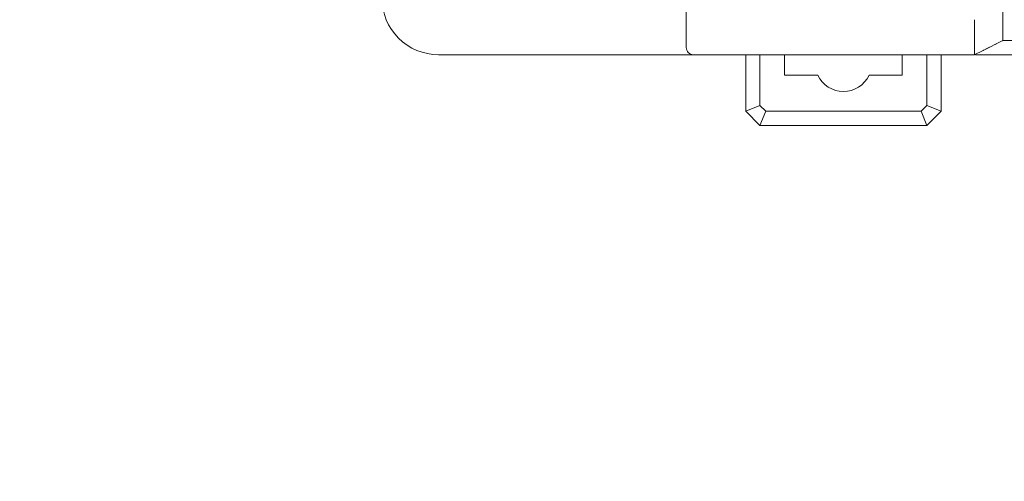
# Model space of a CAD drawing. Header units: millimetres. Extents: x -1114 to 1396, y -630 to 631.
# Tile 381 of 656: x -135 to -65, y 411 to 444. Entities that reach past the tile are written whole.
import ezdxf

# ---------------------------------------------------------------- set-up
doc = ezdxf.new("R2010")
doc.units = ezdxf.units.MM
doc.header["$MEASUREMENT"] = 0

msp = doc.modelspace()

# ---------------------------------------------------------------- linework, layer by layer
at = {"lineweight": 18}
for points, knots in [([(1038.9843, -629.7647), (1038.9843, -629.7647), (-1111.4882, -629.7647), (-1111.4882, -629.7647), (-1111.4882, -629.7647), (-1111.4882, -629.7647), (-1111.4882, 630.7883), (-1111.4882, 630.7883), (-1111.4882, 630.7883), (-1111.4882, 630.7883), (1038.9843, 630.7883), (1038.9843, 630.7883)], [0, 0, 0, 0, 0.3333333, 0.3333333, 0.3333333, 0.3333333, 0.6666667, 0.6666667, 0.6666667, 0.6666667, 1, 1, 1, 1]), ([(-109.1191, 445.056), (-109.1191, 443.9951), (-108.6977, 442.9777), (-107.9475, 442.2276), (-107.9475, 442.2276), (-107.1974, 441.4774), (-106.18, 441.056), (-105.1191, 441.056)], [0, 0, 0, 0, 0.5, 0.5, 0.5, 0.5, 1, 1, 1, 1]), ([(-109.1191, 445.056), (-109.1191, 443.9951), (-108.6977, 442.9777), (-107.9475, 442.2276), (-107.9475, 442.2276), (-107.1974, 441.4774), (-106.18, 441.056), (-105.1191, 441.056)], [0, 0, 0, 0, 0.5, 0.5, 0.5, 0.5, 1, 1, 1, 1]), ([(-65.2494, 442.0543), (-65.2494, 442.0528), (-65.2494, 442.0732), (-65.2494, 442.1253), (-65.2494, 442.1253), (-65.2494, 442.1774), (-65.2494, 442.2574), (-65.2494, 442.3624), (-65.2494, 442.3624), (-65.2494, 442.5724), (-65.2494, 442.8842), (-65.2494, 443.2458), (-65.2494, 443.2458), (-65.2494, 443.4267), (-65.2494, 443.6191), (-65.2494, 443.8155), (-65.2494, 443.8155), (-65.2494, 444.0118), (-65.2494, 444.2102), (-65.2494, 444.4076)], [0, 0, 0, 0, 0.2, 0.2, 0.2, 0.2, 0.4, 0.4, 0.4, 0.4, 0.6, 0.6, 0.6, 0.6, 0.8, 0.8, 0.8, 0.8, 1, 1, 1, 1]), ([(-67.2497, 441.056), (-67.2522, 441.056), (-67.2505, 441.0598), (-67.2488, 441.0674), (-67.2488, 441.0674), (-67.248, 441.0712), (-67.2472, 441.0759), (-67.2469, 441.0815), (-67.2469, 441.0815), (-67.2468, 441.0844), (-67.2468, 441.0874), (-67.247, 441.0907), (-67.247, 441.0907), (-67.2472, 441.094), (-67.2475, 441.0975), (-67.2478, 441.1012), (-67.2478, 441.1012), (-67.2489, 441.1162), (-67.2494, 441.1349), (-67.2495, 441.1572), (-67.2495, 441.1572), (-67.2496, 441.1684), (-67.2495, 441.1806), (-67.2495, 441.1936), (-67.2495, 441.1936), (-67.2494, 441.2067), (-67.2493, 441.2208), (-67.2492, 441.2357), (-67.2492, 441.2357), (-67.249, 441.2656), (-67.2489, 441.299), (-67.2489, 441.3359), (-67.2489, 441.3359), (-67.2489, 441.3544), (-67.2489, 441.3737), (-67.249, 441.3939), (-67.249, 441.3939), (-67.2491, 441.4141), (-67.2491, 441.4352), (-67.2492, 441.4571), (-67.2492, 441.4571), (-67.2493, 441.5008), (-67.2494, 441.5475), (-67.2495, 441.5972), (-67.2495, 441.5972), (-67.2495, 441.6468), (-67.2495, 441.6995), (-67.2495, 441.755), (-67.2495, 441.755), (-67.2494, 441.8106), (-67.2493, 441.8691), (-67.2492, 441.9305), (-67.2492, 441.9305), (-67.2492, 441.9613), (-67.2491, 441.9928), (-67.2491, 442.025), (-67.2491, 442.025), (-67.2491, 442.0411), (-67.249, 442.0575), (-67.249, 442.0739), (-67.249, 442.0739), (-67.249, 442.0903), (-67.249, 442.1069), (-67.249, 442.1236), (-67.249, 442.1236), (-67.2491, 442.1904), (-67.2492, 442.2592), (-67.2493, 442.3301), (-67.2493, 442.3301), (-67.2494, 442.401), (-67.2494, 442.4738), (-67.2494, 442.5487), (-67.2494, 442.5487), (-67.2494, 442.6236), (-67.2493, 442.7005), (-67.2492, 442.7794), (-67.2492, 442.7794), (-67.2492, 442.8188), (-67.2492, 442.8588), (-67.2492, 442.8993), (-67.2492, 442.8993), (-67.2492, 442.9398), (-67.2493, 442.9806), (-67.2493, 443.0216), (-67.2493, 443.0216), (-67.2495, 443.1858), (-67.2497, 443.3542), (-67.248, 443.527)], [0, 0, 0, 0, 0.0454545, 0.0454545, 0.0454545, 0.0454545, 0.0909091, 0.0909091, 0.0909091, 0.0909091, 0.1363636, 0.1363636, 0.1363636, 0.1363636, 0.1818182, 0.1818182, 0.1818182, 0.1818182, 0.2272727, 0.2272727, 0.2272727, 0.2272727, 0.2727273, 0.2727273, 0.2727273, 0.2727273, 0.3181818, 0.3181818, 0.3181818, 0.3181818, 0.3636364, 0.3636364, 0.3636364, 0.3636364, 0.4090909, 0.4090909, 0.4090909, 0.4090909, 0.4545455, 0.4545455, 0.4545455, 0.4545455, 0.5, 0.5, 0.5, 0.5, 0.5454545, 0.5454545, 0.5454545, 0.5454545, 0.5909091, 0.5909091, 0.5909091, 0.5909091, 0.6363636, 0.6363636, 0.6363636, 0.6363636, 0.6818182, 0.6818182, 0.6818182, 0.6818182, 0.7272727, 0.7272727, 0.7272727, 0.7272727, 0.7727273, 0.7727273, 0.7727273, 0.7727273, 0.8181818, 0.8181818, 0.8181818, 0.8181818, 0.8636364, 0.8636364, 0.8636364, 0.8636364, 0.9090909, 0.9090909, 0.9090909, 0.9090909, 0.9545455, 0.9545455, 0.9545455, 0.9545455, 1, 1, 1, 1]), ([(-66.6431, 441.3583), (-66.6261, 441.3668), (-66.6092, 441.3752), (-66.5923, 441.3837), (-66.5923, 441.3837), (-66.3653, 441.4971), (-66.1386, 441.6102), (-65.9139, 441.7225), (-65.9139, 441.7225), (-65.6865, 441.8361), (-65.4612, 441.9489), (-65.2373, 442.0609)], [0, 0, 0, 0, 0.3333333, 0.3333333, 0.3333333, 0.3333333, 0.6666667, 0.6666667, 0.6666667, 0.6666667, 1, 1, 1, 1]), ([(-63.2494, 442.0553), (-63.2823, 442.0549), (-63.3151, 442.0549), (-63.3478, 442.0552), (-63.3478, 442.0552), (-63.3804, 442.0554), (-63.413, 442.0556), (-63.4453, 442.0558), (-63.4453, 442.0558), (-63.5101, 442.056), (-63.5744, 442.0561), (-63.6381, 442.056), (-63.6381, 442.056), (-63.7018, 442.056), (-63.765, 442.056), (-63.8277, 442.056), (-63.8277, 442.056), (-63.859, 442.0559), (-63.8903, 442.056), (-63.9213, 442.056), (-63.9213, 442.056), (-63.9523, 442.056), (-63.9828, 442.0561), (-64.0131, 442.0561), (-64.0131, 442.0561), (-64.1339, 442.0561), (-64.2485, 442.056), (-64.357, 442.056), (-64.357, 442.056), (-64.3841, 442.056), (-64.4109, 442.056), (-64.4372, 442.0559), (-64.4372, 442.0559), (-64.4636, 442.0559), (-64.4896, 442.056), (-64.5151, 442.056), (-64.5151, 442.056), (-64.566, 442.056), (-64.6147, 442.056), (-64.6613, 442.056), (-64.6613, 442.056), (-64.7078, 442.0561), (-64.7521, 442.0561), (-64.794, 442.0561), (-64.794, 442.0561), (-64.8358, 442.0562), (-64.8751, 442.0561), (-64.9118, 442.0561), (-64.9118, 442.0561), (-64.9484, 442.0561), (-64.9823, 442.056), (-65.0133, 442.056), (-65.0133, 442.056), (-65.0289, 442.056), (-65.0436, 442.056), (-65.0577, 442.056), (-65.0577, 442.056), (-65.0718, 442.056), (-65.0851, 442.056), (-65.0976, 442.056), (-65.0976, 442.056), (-65.1478, 442.056), (-65.1854, 442.0561), (-65.2108, 442.0559), (-65.2108, 442.0559), (-65.2235, 442.0559), (-65.2331, 442.0558), (-65.2396, 442.0556), (-65.2396, 442.0556), (-65.2429, 442.0555), (-65.2453, 442.0553), (-65.2469, 442.0552), (-65.2469, 442.0552), (-65.2485, 442.055), (-65.2494, 442.055), (-65.2494, 442.0553)], [0, 0, 0, 0, 0.0526316, 0.0526316, 0.0526316, 0.0526316, 0.1052632, 0.1052632, 0.1052632, 0.1052632, 0.1578947, 0.1578947, 0.1578947, 0.1578947, 0.2105263, 0.2105263, 0.2105263, 0.2105263, 0.2631579, 0.2631579, 0.2631579, 0.2631579, 0.3157895, 0.3157895, 0.3157895, 0.3157895, 0.3684211, 0.3684211, 0.3684211, 0.3684211, 0.4210526, 0.4210526, 0.4210526, 0.4210526, 0.4736842, 0.4736842, 0.4736842, 0.4736842, 0.5263158, 0.5263158, 0.5263158, 0.5263158, 0.5789474, 0.5789474, 0.5789474, 0.5789474, 0.6315789, 0.6315789, 0.6315789, 0.6315789, 0.6842105, 0.6842105, 0.6842105, 0.6842105, 0.7368421, 0.7368421, 0.7368421, 0.7368421, 0.7894737, 0.7894737, 0.7894737, 0.7894737, 0.8421053, 0.8421053, 0.8421053, 0.8421053, 0.8947368, 0.8947368, 0.8947368, 0.8947368, 0.9473684, 0.9473684, 0.9473684, 0.9473684, 1, 1, 1, 1]), ([(-87.6191, 441.556), (-87.6191, 441.4234), (-87.5664, 441.2962), (-87.4727, 441.2024), (-87.4727, 441.2024), (-87.3789, 441.1087), (-87.2517, 441.056), (-87.1191, 441.056)], [0, 0, 0, 0, 0.5, 0.5, 0.5, 0.5, 1, 1, 1, 1]), ([(-64.2122, 441.056), (-64.4225, 441.056), (-64.6274, 441.056), (-64.825, 441.056), (-64.825, 441.056), (-64.8744, 441.056), (-64.9233, 441.056), (-64.9718, 441.056), (-64.9718, 441.056), (-65.0203, 441.056), (-65.0684, 441.056), (-65.1161, 441.056), (-65.1161, 441.056), (-65.2113, 441.056), (-65.3049, 441.056), (-65.3967, 441.056), (-65.3967, 441.056), (-65.4196, 441.056), (-65.4425, 441.056), (-65.4651, 441.056), (-65.4651, 441.056), (-65.4878, 441.056), (-65.5102, 441.056), (-65.5325, 441.056), (-65.5325, 441.056), (-65.577, 441.056), (-65.6207, 441.056), (-65.6637, 441.056), (-65.6637, 441.056), (-65.7496, 441.056), (-65.8326, 441.056), (-65.9126, 441.056), (-65.9126, 441.056), (-65.9926, 441.056), (-66.0696, 441.056), (-66.1438, 441.056), (-66.1438, 441.056), (-66.2179, 441.056), (-66.2891, 441.056), (-66.3572, 441.056), (-66.3572, 441.056), (-66.3913, 441.056), (-66.4246, 441.056), (-66.4572, 441.056), (-66.4572, 441.056), (-66.4897, 441.056), (-66.5213, 441.056), (-66.5518, 441.056), (-66.5518, 441.056), (-66.6129, 441.056), (-66.67, 441.056), (-66.7233, 441.056), (-66.7233, 441.056), (-66.7765, 441.056), (-66.8259, 441.056), (-66.8715, 441.056), (-66.8715, 441.056), (-66.9171, 441.056), (-66.9588, 441.056), (-66.9966, 441.056), (-66.9966, 441.056), (-67.0155, 441.056), (-67.0335, 441.056), (-67.0504, 441.056), (-67.0504, 441.056), (-67.0588, 441.056), (-67.0671, 441.056), (-67.075, 441.056), (-67.075, 441.056), (-67.083, 441.056), (-67.0906, 441.056), (-67.098, 441.056), (-67.098, 441.056), (-67.1276, 441.056), (-67.1526, 441.056), (-67.1736, 441.056), (-67.1736, 441.056), (-67.1789, 441.056), (-67.1841, 441.056), (-67.1889, 441.056)], [0, 0, 0, 0, 0.05, 0.05, 0.05, 0.05, 0.1, 0.1, 0.1, 0.1, 0.15, 0.15, 0.15, 0.15, 0.2, 0.2, 0.2, 0.2, 0.25, 0.25, 0.25, 0.25, 0.3, 0.3, 0.3, 0.3, 0.35, 0.35, 0.35, 0.35, 0.4, 0.4, 0.4, 0.4, 0.45, 0.45, 0.45, 0.45, 0.5, 0.5, 0.5, 0.5, 0.55, 0.55, 0.55, 0.55, 0.6, 0.6, 0.6, 0.6, 0.65, 0.65, 0.65, 0.65, 0.7, 0.7, 0.7, 0.7, 0.75, 0.75, 0.75, 0.75, 0.8, 0.8, 0.8, 0.8, 0.85, 0.85, 0.85, 0.85, 0.9, 0.9, 0.9, 0.9, 0.95, 0.95, 0.95, 0.95, 1, 1, 1, 1]), ([(-78.3295, 439.606), (-78, 438.9041), (-77.2945, 438.456), (-76.5191, 438.456), (-76.5191, 438.456), (-75.7437, 438.456), (-75.0382, 438.9041), (-74.7087, 439.606)], [0, 0, 0, 0, 0.5, 0.5, 0.5, 0.5, 1, 1, 1, 1])]:
    msp.add_open_spline(points, degree=3, knots=knots, dxfattribs=at)
for points in [[(-87.6191, 441.556), (-87.6191, 441.556), (-87.6191, 444.056), (-87.6191, 444.056)], [(-66.643, 441.3583), (-66.643, 441.3583), (-65.2494, 442.0543), (-65.2494, 442.0543)], [(-88.1191, 441.056), (-88.1191, 441.056), (-105.1191, 441.056), (-105.1191, 441.056)], [(-88.1191, 441.056), (-88.1191, 441.056), (-105.1191, 441.056), (-105.1191, 441.056)], [(-87.1191, 441.056), (-87.1191, 441.056), (-88.1191, 441.056), (-88.1191, 441.056)], [(-77.1845, 441.056), (-77.1845, 441.056), (-87.1191, 441.056), (-87.1191, 441.056)], [(-67.2497, 441.056), (-67.2497, 441.056), (-87.1191, 441.056), (-87.1191, 441.056)], [(-83.4191, 437.056), (-83.4191, 437.056), (-83.4191, 441.056), (-83.4191, 441.056)], [(-82.4191, 441.056), (-82.4191, 441.056), (-82.4191, 437.4702), (-82.4191, 437.4702)], [(-80.6691, 441.056), (-80.6691, 441.056), (-80.6691, 439.606), (-80.6691, 439.606)], [(-67.2499, 441.056), (-67.2499, 441.056), (-77.1845, 441.056), (-77.1845, 441.056)], [(-72.3691, 439.606), (-72.3691, 439.606), (-72.3691, 441.056), (-72.3691, 441.056)], [(-70.6191, 437.4702), (-70.6191, 437.4702), (-70.6191, 441.056), (-70.6191, 441.056)], [(-69.6191, 441.056), (-69.6191, 441.056), (-69.6191, 437.056), (-69.6191, 437.056)], [(-67.2693, 441.0454), (-67.2693, 441.0454), (-66.6431, 441.3583), (-66.6431, 441.3583)], [(-67.2481, 441.056), (-67.2481, 441.056), (-67.0048, 441.1777), (-67.0048, 441.1777)], [(-80.6691, 439.606), (-80.6691, 439.606), (-78.3295, 439.606), (-78.3295, 439.606)], [(-74.7087, 439.606), (-74.7087, 439.606), (-72.3691, 439.606), (-72.3691, 439.606)], [(-83.4191, 437.056), (-83.4191, 437.056), (-82.4191, 437.4702), (-82.4191, 437.4702)], [(-82.4191, 436.056), (-82.4191, 436.056), (-83.4191, 437.056), (-83.4191, 437.056)], [(-82.4191, 437.4702), (-82.4191, 437.4702), (-82.0049, 437.056), (-82.0049, 437.056)], [(-82.4191, 436.056), (-82.4191, 436.056), (-82.0049, 437.056), (-82.0049, 437.056)], [(-82.0049, 437.056), (-82.0049, 437.056), (-71.0333, 437.056), (-71.0333, 437.056)], [(-71.0333, 437.056), (-71.0333, 437.056), (-70.6191, 437.4702), (-70.6191, 437.4702)], [(-70.6191, 436.056), (-70.6191, 436.056), (-71.0333, 437.056), (-71.0333, 437.056)], [(-69.6191, 437.056), (-69.6191, 437.056), (-70.6191, 437.4702), (-70.6191, 437.4702)], [(-69.6191, 437.056), (-69.6191, 437.056), (-70.6191, 436.056), (-70.6191, 436.056)], [(-70.6191, 436.056), (-70.6191, 436.056), (-82.4191, 436.056), (-82.4191, 436.056)]]:
    msp.add_open_spline(points, degree=3, dxfattribs=at)

doc.saveas('drawing.dxf')
